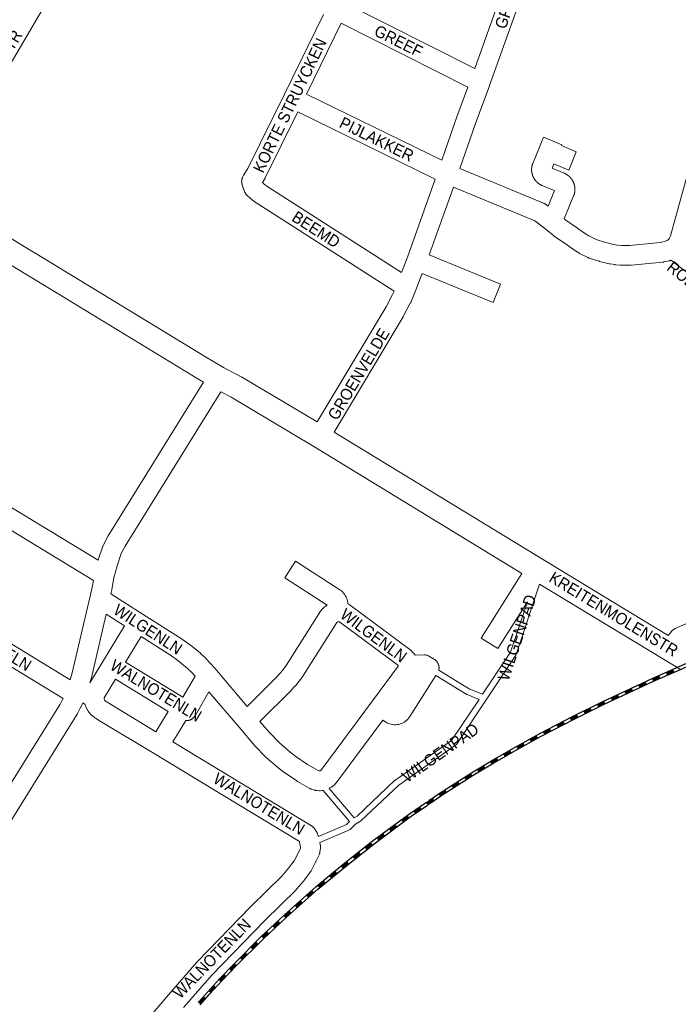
# Model space of a CAD drawing. Header units: metres. Extents: x 123819 to 142731, y 393440 to 405763.
# Tile 330 of 346: x 138387 to 138821, y 401839 to 402487. Entities that reach past the tile are written whole.
import ezdxf
from ezdxf.enums import TextEntityAlignment as Align

# ---------------------------------------------------------------- set-up
doc = ezdxf.new("R2010")
doc.units = ezdxf.units.M
doc.header["$MEASUREMENT"] = 0
for name, color, linetype, lineweight in [('gs-anno-wegen algemeen tekst', 7, 'Continuous', 0), ('gs-knt-aanvullende hoofdweg', 7, 'Continuous', 0), ('gs-knt-paden', 7, 'Continuous', 0), ('gs-knt-spoorlijn', 7, 'Continuous', 30), ('gs-knt-wegen algemeen', 7, 'Continuous', 0)]:
    doc.layers.add(name, color=color, linetype=linetype, lineweight=lineweight)
doc.styles.add('Style-Arial', font='arial.ttf')

msp = doc.modelspace()

# ---------------------------------------------------------------- linework, layer by layer
at = {"layer": 'gs-knt-aanvullende hoofdweg', "color": 7, "linetype": 'Continuous', "flags": 128}
for points in [[(138330.95, 402374.32), (138331, 402374.28), (138336.07, 402370.87), (138351.56, 402361.55), (138351.74, 402361.43), (138351.75, 402361.43), (138363.77, 402353.69), (138393.52, 402335.6), (138397.17, 402333.37), (138508.96, 402265.36), (138520.97, 402258.32), (138533.04, 402251.99), (138533.21, 402251.89), (138533.39, 402251.79), (138582.66, 402222.51)], [(138507.74, 402248.66), (138501.31, 402252.43), (138501.2, 402252.49), (138405.03, 402310.99), (138389.37, 402320.54), (138355.89, 402340.91), (138355.72, 402341.01), (138349.95, 402344.73)], [(138717.6, 402122.67), (138580.53, 402206.31), (138525.88, 402238.78), (138519.13, 402242.32)], [(138593.82, 402215.79), (138731.07, 402132.05), (138814.07, 402081.74)], [(138822.11, 402059.41), (138811.01, 402066.04), (138810.97, 402066.06), (138729.3, 402115.56)]]:
    msp.add_lwpolyline(points, dxfattribs=at)
at = {"layer": 'gs-knt-paden', "color": 7, "linetype": 'Continuous', "flags": 128}
for points in [[(138729.3, 402115.56), (138713.83, 402069.28), (138713.8, 402069.2), (138713.77, 402069.12), (138713.73, 402069.04), (138713.69, 402068.96), (138713.64, 402068.89), (138713.6, 402068.81)], [(138662.78, 402058.92), (138678.41, 402049.29), (138683.25, 402046.44), (138691.68, 402043.04), (138710.1, 402070.81), (138721.18, 402103.96)], [(138713.6, 402068.81), (138694.12, 402039.46), (138694.12, 402039.45), (138674.39, 402009.94), (138674.33, 402009.86), (138674.28, 402009.79), (138674.22, 402009.72), (138674.15, 402009.65), (138674.09, 402009.59), (138674.02, 402009.53), (138673.95, 402009.47), (138673.87, 402009.41), (138636.37, 401983.11), (138611.47, 401959.68), (138611.41, 401959.62), (138611.33, 401959.56), (138611.26, 401959.5), (138611.18, 401959.45), (138611.11, 401959.4), (138607.81, 401957.49), (138604.58, 401954.21), (138604.51, 401954.14), (138604.44, 401954.08), (138604.36, 401954.02), (138604.28, 401953.96), (138604.2, 401953.91), (138604.12, 401953.86), (138604.03, 401953.82), (138603.94, 401953.78), (138584.41, 401945.31)], [(138590.63, 401981.03), (138607.02, 401961.68), (138608.89, 401962.77), (138633.72, 401986.13), (138633.79, 401986.2), (138633.86, 401986.26), (138633.94, 401986.31), (138671.25, 402012.49), (138689.4, 402039.63), (138681.61, 402042.77), (138681.54, 402042.8), (138681.47, 402042.83), (138681.4, 402042.87), (138681.34, 402042.9), (138676.35, 402045.84), (138676.31, 402045.86), (138660.92, 402055.35)], [(138583.55, 401949.32), (138601.99, 401957.31), (138603.85, 401959.2), (138586.5, 401979.69)]]:
    msp.add_lwpolyline(points, dxfattribs=at)
at = {"layer": 'gs-knt-spoorlijn', "color": 7, "linetype": 'Continuous'}
for p, q in [((138812.83, 402057.27), (138817.4, 402059.28)), ((138812.91, 402057.09), (138817.48, 402059.1)), ((138812.99, 402056.91), (138817.57, 402058.92)), ((138813.07, 402056.72), (138817.65, 402058.73)), ((138813.15, 402056.54), (138817.73, 402058.55)), ((138813.23, 402056.36), (138817.81, 402058.37)), ((138803.67, 402053.25), (138808.25, 402055.26)), ((138803.75, 402053.07), (138808.33, 402055.08)), ((138803.83, 402052.88), (138808.41, 402054.89)), ((138803.91, 402052.7), (138808.49, 402054.71)), ((138803.99, 402052.52), (138808.57, 402054.53)), ((138804.07, 402052.33), (138808.65, 402054.34)), ((138804.15, 402052.15), (138808.73, 402054.16)), ((138804.23, 402051.97), (138808.81, 402053.98)), ((138804.32, 402051.78), (138808.89, 402053.8)), ((138813.31, 402056.17), (138817.89, 402058.18)), ((138813.39, 402055.99), (138817.97, 402058)), ((138813.47, 402055.81), (138818.05, 402057.82)), ((138785.53, 402044.79), (138790.06, 402046.91)), ((138785.61, 402044.61), (138790.14, 402046.72)), ((138785.7, 402044.43), (138790.23, 402046.54)), ((138785.78, 402044.25), (138790.31, 402046.36)), ((138785.87, 402044.07), (138790.4, 402046.18)), ((138785.95, 402043.89), (138790.48, 402046)), ((138786.03, 402043.71), (138790.57, 402045.82)), ((138786.12, 402043.53), (138790.65, 402045.64)), ((138786.2, 402043.34), (138790.74, 402045.46)), ((138794.59, 402049.02), (138799.12, 402051.13)), ((138794.68, 402048.84), (138799.21, 402050.95)), ((138794.76, 402048.66), (138799.29, 402050.77)), ((138794.84, 402048.47), (138799.38, 402050.59)), ((138794.93, 402048.29), (138799.46, 402050.41)), ((138795.01, 402048.11), (138799.55, 402050.22)), ((138795.1, 402047.93), (138799.63, 402050.04)), ((138795.18, 402047.75), (138799.71, 402049.86)), ((138795.27, 402047.57), (138799.8, 402049.68)), ((138776.47, 402040.56), (138781, 402042.68)), ((138776.55, 402040.38), (138781.08, 402042.5)), ((138776.64, 402040.2), (138781.17, 402042.31)), ((138776.72, 402040.02), (138781.25, 402042.13)), ((138776.81, 402039.84), (138781.34, 402041.95)), ((138776.89, 402039.65), (138781.42, 402041.77)), ((138776.98, 402039.47), (138781.51, 402041.59)), ((138777.06, 402039.29), (138781.59, 402041.41)), ((138777.14, 402039.11), (138781.67, 402041.23)), ((138758.44, 402031.86), (138762.93, 402034.06)), ((138758.53, 402031.68), (138763.02, 402033.88)), ((138758.62, 402031.5), (138763.11, 402033.7)), ((138758.71, 402031.32), (138763.2, 402033.52)), ((138758.79, 402031.14), (138763.29, 402033.34)), ((138758.88, 402030.96), (138763.37, 402033.16)), ((138758.97, 402030.78), (138763.46, 402032.98)), ((138759.06, 402030.6), (138763.55, 402032.8)), ((138759.15, 402030.42), (138763.64, 402032.62)), ((138767.43, 402036.26), (138771.92, 402038.45)), ((138767.51, 402036.08), (138772, 402038.27)), ((138767.6, 402035.9), (138772.09, 402038.1)), ((138767.69, 402035.72), (138772.18, 402037.92)), ((138767.78, 402035.54), (138772.27, 402037.74)), ((138767.86, 402035.36), (138772.36, 402037.56)), ((138767.95, 402035.18), (138772.44, 402037.38)), ((138768.04, 402035), (138772.53, 402037.2)), ((138768.13, 402034.82), (138772.62, 402037.02)), ((138749.46, 402027.47), (138753.95, 402029.66)), ((138749.55, 402027.29), (138754.04, 402029.49)), ((138749.64, 402027.11), (138754.13, 402029.31)), ((138749.72, 402026.93), (138754.21, 402029.13)), ((138749.81, 402026.75), (138754.3, 402028.95)), ((138749.9, 402026.57), (138754.39, 402028.77)), ((138749.99, 402026.39), (138754.48, 402028.59)), ((138750.08, 402026.21), (138754.57, 402028.41)), ((138750.16, 402026.03), (138754.65, 402028.23)), ((138731.73, 402018.17), (138736.16, 402020.48)), ((138731.82, 402018), (138736.25, 402020.31)), ((138731.91, 402017.82), (138736.35, 402020.13)), ((138732, 402017.64), (138736.44, 402019.95)), ((138732.1, 402017.46), (138736.53, 402019.77)), ((138732.19, 402017.29), (138736.62, 402019.6)), ((138732.28, 402017.11), (138736.72, 402019.42)), ((138740.6, 402022.79), (138745.03, 402025.11)), ((138740.69, 402022.62), (138745.12, 402024.93)), ((138740.78, 402022.44), (138745.21, 402024.75)), ((138740.87, 402022.26), (138745.31, 402024.57)), ((138740.97, 402022.09), (138745.4, 402024.4)), ((138741.06, 402021.91), (138745.49, 402024.22)), ((138741.15, 402021.73), (138745.58, 402024.04)), ((138741.24, 402021.55), (138745.68, 402023.86)), ((138741.33, 402021.38), (138745.77, 402023.69)), ((138722.94, 402013.36), (138727.31, 402015.79)), ((138723.04, 402013.18), (138727.4, 402015.62)), ((138723.13, 402013.01), (138727.5, 402015.44)), ((138723.23, 402012.83), (138727.6, 402015.27)), ((138723.33, 402012.66), (138727.7, 402015.09)), ((138723.43, 402012.48), (138727.79, 402014.92)), ((138723.52, 402012.31), (138727.89, 402014.74)), ((138723.62, 402012.13), (138727.99, 402014.57)), ((138723.72, 402011.96), (138728.09, 402014.39)), ((138732.37, 402016.93), (138736.81, 402019.24)), ((138732.47, 402016.75), (138736.9, 402019.07)), ((138714.2, 402008.49), (138718.57, 402010.92)), ((138714.3, 402008.31), (138718.67, 402010.75)), ((138714.4, 402008.14), (138718.77, 402010.57)), ((138714.5, 402007.96), (138718.86, 402010.4)), ((138714.59, 402007.79), (138718.96, 402010.22)), ((138714.69, 402007.62), (138719.06, 402010.05)), ((138714.79, 402007.44), (138719.16, 402009.87)), ((138714.89, 402007.27), (138719.25, 402009.7)), ((138714.98, 402007.09), (138719.35, 402009.53)), ((138696.85, 401998.53), (138701.18, 402001.02)), ((138696.95, 401998.36), (138701.28, 402000.85)), ((138697.05, 401998.19), (138701.38, 402000.68)), ((138697.14, 401998.01), (138701.48, 402000.5)), ((138697.24, 401997.84), (138701.58, 402000.33)), ((138697.34, 401997.67), (138701.68, 402000.15)), ((138697.44, 401997.49), (138701.78, 401999.98)), ((138705.52, 402003.51), (138709.86, 402006)), ((138705.62, 402003.34), (138709.96, 402005.82)), ((138705.72, 402003.16), (138710.06, 402005.65)), ((138705.82, 402002.99), (138710.16, 402005.48)), ((138705.92, 402002.82), (138710.26, 402005.3)), ((138706.02, 402002.64), (138710.36, 402005.13)), ((138706.12, 402002.47), (138710.45, 402004.96)), ((138706.22, 402002.3), (138710.55, 402004.78)), ((138706.32, 402002.12), (138710.65, 402004.61)), ((138688.27, 401993.36), (138692.56, 401995.93)), ((138688.37, 401993.19), (138692.66, 401995.76)), ((138688.48, 401993.02), (138692.77, 401995.59)), ((138688.58, 401992.85), (138692.87, 401995.42)), ((138688.68, 401992.68), (138692.97, 401995.24)), ((138688.78, 401992.5), (138693.07, 401995.07)), ((138688.89, 401992.33), (138693.18, 401994.9)), ((138688.99, 401992.16), (138693.28, 401994.73)), ((138689.09, 401991.99), (138693.38, 401994.56)), ((138697.54, 401997.32), (138701.88, 401999.81)), ((138697.64, 401997.15), (138701.98, 401999.63)), ((138679.76, 401988.06), (138683.97, 401990.76)), ((138679.87, 401987.9), (138684.08, 401990.59)), ((138679.98, 401987.73), (138684.19, 401990.42)), ((138680.09, 401987.56), (138684.3, 401990.26)), ((138680.19, 401987.39), (138684.4, 401990.09)), ((138680.3, 401987.22), (138684.51, 401989.92)), ((138680.41, 401987.05), (138684.62, 401989.75)), ((138680.52, 401986.89), (138684.73, 401989.58)), ((138680.62, 401986.72), (138684.83, 401989.41)), ((138671.34, 401982.67), (138675.55, 401985.37)), ((138671.45, 401982.5), (138675.66, 401985.2)), ((138671.56, 401982.33), (138675.77, 401985.03)), ((138671.66, 401982.17), (138675.87, 401984.86)), ((138671.77, 401982), (138675.98, 401984.69)), ((138671.88, 401981.83), (138676.09, 401984.53)), ((138671.99, 401981.66), (138676.2, 401984.36)), ((138672.1, 401981.49), (138676.31, 401984.19)), ((138672.2, 401981.32), (138676.41, 401984.02)), ((138654.65, 401971.62), (138658.78, 401974.43)), ((138654.76, 401971.46), (138658.9, 401974.26)), ((138654.87, 401971.29), (138659.01, 401974.1)), ((138654.98, 401971.13), (138659.12, 401973.93)), ((138662.92, 401977.28), (138667.13, 401979.97)), ((138663.03, 401977.11), (138667.24, 401979.81)), ((138663.14, 401976.94), (138667.35, 401979.64)), ((138663.24, 401976.77), (138667.45, 401979.47)), ((138663.35, 401976.6), (138667.56, 401979.3)), ((138663.46, 401976.44), (138667.67, 401979.13)), ((138663.57, 401976.27), (138667.78, 401978.96)), ((138663.68, 401976.1), (138667.89, 401978.8)), ((138663.78, 401975.93), (138667.99, 401978.63)), ((138646.37, 401966), (138650.51, 401968.81)), ((138646.49, 401965.84), (138650.62, 401968.65)), ((138646.6, 401965.67), (138650.73, 401968.48)), ((138646.71, 401965.51), (138650.85, 401968.32)), ((138646.82, 401965.34), (138650.96, 401968.15)), ((138646.94, 401965.18), (138651.07, 401967.99)), ((138647.05, 401965.01), (138651.18, 401967.82)), ((138647.16, 401964.85), (138651.3, 401967.66)), ((138647.27, 401964.68), (138651.41, 401967.49)), ((138655.1, 401970.96), (138659.23, 401973.77)), ((138655.21, 401970.79), (138659.35, 401973.6)), ((138655.32, 401970.63), (138659.46, 401973.44)), ((138655.43, 401970.46), (138659.57, 401973.27)), ((138655.55, 401970.3), (138659.68, 401973.11)), ((138638.21, 401960.18), (138642.23, 401963.15)), ((138638.33, 401960.02), (138642.35, 401962.99)), ((138638.45, 401959.86), (138642.47, 401962.83)), ((138638.57, 401959.69), (138642.59, 401962.67)), ((138638.69, 401959.53), (138642.71, 401962.51)), ((138638.81, 401959.37), (138642.83, 401962.35)), ((138638.92, 401959.21), (138642.94, 401962.19)), ((138639.04, 401959.05), (138643.06, 401962.02)), ((138639.16, 401958.89), (138643.18, 401961.86)), ((138630.17, 401954.23), (138634.19, 401957.2)), ((138630.29, 401954.07), (138634.31, 401957.04)), ((138630.41, 401953.91), (138634.43, 401956.88)), ((138630.53, 401953.75), (138634.55, 401956.72)), ((138630.65, 401953.59), (138634.67, 401956.56)), ((138630.77, 401953.43), (138634.79, 401956.4)), ((138630.88, 401953.27), (138634.9, 401956.24)), ((138631, 401953.1), (138635.02, 401956.08)), ((138631.12, 401952.94), (138635.14, 401955.92)), ((138622.13, 401948.28), (138626.15, 401951.26)), ((138622.25, 401948.12), (138626.27, 401951.1)), ((138622.37, 401947.96), (138626.39, 401950.94)), ((138622.49, 401947.8), (138626.51, 401950.77)), ((138622.61, 401947.64), (138626.63, 401950.61)), ((138622.73, 401947.48), (138626.75, 401950.45)), ((138622.84, 401947.32), (138626.86, 401950.29)), ((138622.96, 401947.16), (138626.98, 401950.13)), ((138623.08, 401947), (138627.1, 401949.97)), ((138614.19, 401942.16), (138618.11, 401945.27)), ((138614.32, 401942.01), (138618.24, 401945.11)), ((138614.44, 401941.85), (138618.36, 401944.95)), ((138614.56, 401941.69), (138618.49, 401944.8)), ((138614.69, 401941.54), (138618.61, 401944.64)), ((138614.81, 401941.38), (138618.73, 401944.48)), ((138614.94, 401941.22), (138618.86, 401944.32)), ((138615.06, 401941.07), (138618.98, 401944.17)), ((138615.18, 401940.91), (138619.11, 401944.01)), ((138606.35, 401935.96), (138610.27, 401939.06)), ((138606.47, 401935.8), (138610.4, 401938.9)), ((138606.6, 401935.64), (138610.52, 401938.75)), ((138606.72, 401935.49), (138610.64, 401938.59)), ((138606.85, 401935.33), (138610.77, 401938.43)), ((138606.97, 401935.17), (138610.89, 401938.28)), ((138607.09, 401935.02), (138611.02, 401938.12)), ((138607.22, 401934.86), (138611.14, 401937.96)), ((138607.34, 401934.7), (138611.26, 401937.81)), ((138598.51, 401929.75), (138602.43, 401932.86)), ((138598.63, 401929.6), (138602.55, 401932.7)), ((138598.76, 401929.44), (138602.68, 401932.54)), ((138598.88, 401929.28), (138602.8, 401932.39)), ((138599, 401929.13), (138602.93, 401932.23)), ((138599.13, 401928.97), (138603.05, 401932.07)), ((138599.25, 401928.81), (138603.17, 401931.91)), ((138599.38, 401928.66), (138603.3, 401931.76)), ((138599.5, 401928.5), (138603.42, 401931.6)), ((138590.82, 401923.33), (138594.67, 401926.52)), ((138590.95, 401923.18), (138594.8, 401926.37)), ((138591.08, 401923.02), (138594.92, 401926.21)), ((138591.2, 401922.87), (138595.05, 401926.06)), ((138591.33, 401922.71), (138595.18, 401925.9)), ((138591.46, 401922.56), (138595.31, 401925.75)), ((138591.59, 401922.41), (138595.44, 401925.6)), ((138591.71, 401922.25), (138595.56, 401925.44)), ((138591.84, 401922.1), (138595.69, 401925.29)), ((138583.12, 401916.95), (138586.97, 401920.14)), ((138583.25, 401916.79), (138587.1, 401919.98)), ((138583.38, 401916.64), (138587.23, 401919.83)), ((138583.5, 401916.48), (138587.35, 401919.68)), ((138583.63, 401916.33), (138587.48, 401919.52)), ((138583.76, 401916.18), (138587.61, 401919.37)), ((138583.89, 401916.02), (138587.74, 401919.21)), ((138584.02, 401915.87), (138587.86, 401919.06)), ((138584.14, 401915.72), (138587.99, 401918.91)), ((138575.59, 401910.32), (138579.33, 401913.65)), ((138575.73, 401910.17), (138579.46, 401913.5)), ((138575.86, 401910.02), (138579.6, 401913.35)), ((138575.99, 401909.87), (138579.73, 401913.2)), ((138576.13, 401909.73), (138579.86, 401913.05)), ((138576.26, 401909.58), (138579.99, 401912.9)), ((138576.39, 401909.43), (138580.13, 401912.75)), ((138576.53, 401909.28), (138580.26, 401912.6)), ((138576.66, 401909.13), (138580.39, 401912.45)), ((138568.12, 401903.68), (138571.86, 401907)), ((138568.26, 401903.53), (138571.99, 401906.85)), ((138568.39, 401903.38), (138572.12, 401906.7)), ((138568.52, 401903.23), (138572.26, 401906.55)), ((138568.66, 401903.08), (138572.39, 401906.4)), ((138568.79, 401902.93), (138572.52, 401906.25)), ((138568.92, 401902.78), (138572.66, 401906.1)), ((138569.05, 401902.63), (138572.79, 401905.95)), ((138569.19, 401902.48), (138572.92, 401905.8)), ((138560.65, 401897.03), (138564.39, 401900.35)), ((138560.79, 401896.88), (138564.52, 401900.2)), ((138560.92, 401896.73), (138564.65, 401900.05)), ((138561.05, 401896.58), (138564.79, 401899.9)), ((138561.18, 401896.43), (138564.92, 401899.75)), ((138561.32, 401896.28), (138565.05, 401899.6)), ((138561.45, 401896.13), (138565.19, 401899.46)), ((138561.58, 401895.98), (138565.32, 401899.31)), ((138561.72, 401895.83), (138565.45, 401899.16)), ((138553.35, 401890.17), (138557, 401893.59)), ((138553.48, 401890.02), (138557.13, 401893.44)), ((138553.62, 401889.88), (138557.27, 401893.3)), ((138553.76, 401889.73), (138557.41, 401893.15)), ((138553.89, 401889.59), (138557.54, 401893)), ((138554.03, 401889.44), (138557.68, 401892.86)), ((138554.17, 401889.29), (138557.82, 401892.71)), ((138554.3, 401889.15), (138557.95, 401892.57)), ((138554.44, 401889), (138558.09, 401892.42)), ((138546.05, 401883.33), (138549.7, 401886.75)), ((138546.19, 401883.19), (138549.83, 401886.61)), ((138546.32, 401883.04), (138549.97, 401886.46)), ((138546.46, 401882.9), (138550.11, 401886.31)), ((138546.6, 401882.75), (138550.25, 401886.17)), ((138546.73, 401882.6), (138550.38, 401886.02)), ((138546.87, 401882.46), (138550.52, 401885.88)), ((138547.01, 401882.31), (138550.66, 401885.73)), ((138547.14, 401882.17), (138550.79, 401885.58)), ((138538.94, 401876.26), (138542.49, 401879.79)), ((138539.09, 401876.12), (138542.63, 401879.65)), ((138539.23, 401875.98), (138542.77, 401879.51)), ((138539.37, 401875.84), (138542.91, 401879.37)), ((138539.51, 401875.69), (138543.05, 401879.22)), ((138539.65, 401875.55), (138543.19, 401879.08)), ((138539.79, 401875.41), (138543.33, 401878.94)), ((138539.93, 401875.27), (138543.48, 401878.8)), ((138540.07, 401875.13), (138543.62, 401878.66)), ((138531.86, 401869.2), (138535.4, 401872.73)), ((138532, 401869.06), (138535.54, 401872.59)), ((138532.14, 401868.92), (138535.68, 401872.45)), ((138532.28, 401868.78), (138535.83, 401872.31)), ((138532.42, 401868.64), (138535.97, 401872.17)), ((138532.57, 401868.5), (138536.11, 401872.02)), ((138532.71, 401868.35), (138536.25, 401871.88)), ((138532.85, 401868.21), (138536.39, 401871.74)), ((138532.99, 401868.07), (138536.53, 401871.6)), ((138524.84, 401862.05), (138528.3, 401865.67)), ((138524.99, 401861.92), (138528.44, 401865.53)), ((138525.13, 401861.78), (138528.58, 401865.39)), ((138525.28, 401861.64), (138528.73, 401865.26)), ((138525.42, 401861.5), (138528.87, 401865.12)), ((138525.57, 401861.36), (138529.02, 401864.98)), ((138525.71, 401861.22), (138529.16, 401864.84)), ((138525.86, 401861.09), (138529.31, 401864.7)), ((138526, 401860.95), (138529.45, 401864.56)), ((138517.94, 401854.82), (138521.39, 401858.44)), ((138518.08, 401854.68), (138521.53, 401858.3)), ((138518.23, 401854.54), (138521.68, 401858.16)), ((138518.37, 401854.41), (138521.82, 401858.02)), ((138518.52, 401854.27), (138521.97, 401857.88)), ((138518.66, 401854.13), (138522.11, 401857.75)), ((138518.81, 401853.99), (138522.26, 401857.61)), ((138518.95, 401853.85), (138522.4, 401857.47)), ((138519.09, 401853.72), (138522.55, 401857.33)), ((138511.15, 401847.46), (138514.54, 401851.13)), ((138511.3, 401847.32), (138514.69, 401850.99)), ((138511.45, 401847.19), (138514.84, 401850.86)), ((138511.59, 401847.05), (138514.99, 401850.72)), ((138511.74, 401846.91), (138515.13, 401850.59)), ((138511.89, 401846.78), (138515.28, 401850.45)), ((138512.03, 401846.64), (138515.43, 401850.31)), ((138512.18, 401846.51), (138515.57, 401850.18)), ((138512.33, 401846.37), (138515.72, 401850.04)), ((138504.48, 401839.99), (138507.8, 401843.72)), ((138504.63, 401839.85), (138507.95, 401843.59)), ((138504.78, 401839.72), (138508.1, 401843.46)), ((138504.93, 401839.59), (138508.25, 401843.32)), ((138505.08, 401839.45), (138508.4, 401843.19)), ((138505.23, 401839.32), (138508.55, 401843.06)), ((138505.38, 401839.19), (138508.7, 401842.93)), ((138505.53, 401839.06), (138508.85, 401842.79)), ((138505.68, 401838.92), (138509, 401842.66))]:
    msp.add_line(p, q, dxfattribs=at)
at = {"layer": 'gs-knt-spoorlijn', "color": 7, "linetype": 'Continuous', "flags": 128}
for points in [[(138656.76, 401973.31), (138663.82, 401978.11), (138684.48, 401991.34), (138698.16, 401999.53), (138713.98, 402008.6), (138729.38, 402017.19), (138751.06, 402028.48), (138770.9, 402038.19), (138786.59, 402045.52), (138803.56, 402053.43), (138817.82, 402059.7), (138833.34, 402066.55)], [(138657.52, 401971.41), (138664.92, 401976.44), (138685.54, 401989.64), (138699.18, 401997.81), (138714.96, 402006.86), (138730.33, 402015.43), (138751.96, 402026.7), (138771.77, 402036.39), (138787.44, 402043.71), (138804.39, 402051.61), (138818.63, 402057.87), (138834.08, 402064.69)], [(138504.62, 401840.46), (138510.26, 401846.8), (138518.31, 401855.51), (138527.81, 401865.46), (138545.82, 401883.41), (138560.81, 401897.45), (138581.77, 401916.1), (138599.73, 401930.99), (138618.88, 401946.14), (138642.8, 401963.83), (138654.69, 401971.91)], [(138505.5, 401838.44), (138511.74, 401845.46), (138519.76, 401854.14), (138529.24, 401864.06), (138547.21, 401881.97), (138562.16, 401895.97), (138583.08, 401914.59), (138600.99, 401929.43), (138620.1, 401944.56), (138643.95, 401962.2), (138655.46, 401970.01)]]:
    msp.add_lwpolyline(points, dxfattribs=at)
at = {"layer": 'gs-knt-spoorlijn', "color": 7, "linetype": 'Continuous'}
for p in [(138656.76, 401973.31), (138657.52, 401971.41), (138504.62, 401840.46)]:
    msp.add_point(p, dxfattribs=at)
at = {"layer": 'gs-knt-wegen algemeen', "color": 7, "linetype": 'Continuous', "flags": 128}
for points in [[(138432.6, 402546.05), (138398.19, 402488.66), (138330.95, 402374.32)], [(138520.56, 402539.03), (138598.49, 402499.68), (138686.52, 402455.34)], [(138686.52, 402455.34), (138706.97, 402512.77)], [(138814.76, 402343.17), (138814.97, 402343.71), (138815.62, 402344.95), (138857.66, 402497.76), (138857.73, 402497.99), (138857.81, 402498.22), (138857.89, 402498.45), (138857.99, 402498.67), (138861.4, 402506.34)], [(138534.09, 402375.91), (138533.17, 402378.68), (138533.08, 402378.98), (138533, 402379.28), (138532.94, 402379.59), (138532.89, 402379.91), (138532.86, 402380.22), (138532.84, 402380.54), (138532.84, 402380.85), (138532.86, 402381.17), (138532.89, 402381.48), (138532.93, 402381.79), (138532.99, 402382.1), (138533.06, 402382.41), (138533.15, 402382.71), (138533.26, 402383.01), (138533.38, 402383.31), (138533.51, 402383.59), (138534.17, 402384.94), (138534.28, 402385.16), (138534.41, 402385.38), (138534.54, 402385.6), (138536.94, 402389.32), (138561.09, 402438.38), (138586.88, 402490.95)], [(138598.51, 402485.09), (138575.65, 402438.49)], [(138682.05, 402443.02), (138598.51, 402485.09)], [(138664.84, 402394.79), (138674.74, 402423.38), (138674.79, 402423.53), (138682.05, 402443.02)], [(138575.65, 402438.49), (138664.84, 402394.79)], [(138569.91, 402426.8), (138548.45, 402383.23), (138548.34, 402383.01), (138548.22, 402382.8), (138548.08, 402382.58), (138546.5, 402380.13)], [(138660.5, 402382.42), (138569.91, 402426.8)], [(138546.5, 402380.13), (138547.79, 402379), (138550.09, 402377.35), (138638.22, 402320.98)], [(138638.22, 402320.98), (138642.15, 402331.06), (138660.5, 402382.42)], [(138534.1, 402375.9), (138534.09, 402375.91), (138534.09, 402375.91)], [(138534.1, 402375.9), (138534.09, 402375.91), (138534.09, 402375.91)], [(138633.31, 402308.67), (138542.93, 402366.47), (138542.78, 402366.57), (138542.64, 402366.67), (138539.95, 402368.61), (138539.7, 402368.79), (138539.47, 402368.99), (138536.66, 402371.44), (138536.43, 402371.64), (138536.22, 402371.85), (138536.02, 402372.08), (138535.83, 402372.31), (138535.64, 402372.55), (138535.47, 402372.8), (138535.32, 402373.06), (138535.17, 402373.32), (138535.04, 402373.59), (138534.91, 402373.87), (138534.25, 402375.48), (138534.17, 402375.69), (138534.12, 402375.84), (138534.1, 402375.9)], [(138582.66, 402222.51), (138628.03, 402298.27), (138632.4, 402306.44), (138633.31, 402308.67)], [(138438.19, 402131.3), (138438.21, 402131.38), (138438.29, 402131.63), (138441.35, 402140.52), (138441.46, 402140.81), (138441.58, 402141.1), (138441.72, 402141.38), (138444.53, 402146.86), (138444.66, 402147.09), (138444.79, 402147.32), (138507.74, 402248.66)], [(138519.13, 402242.32), (138455.99, 402140.67), (138453.51, 402135.85), (138450.69, 402127.65), (138448.69, 402119.8)], [(138370.35, 402172.54), (138438.19, 402131.3)], [(138435.14, 402117.92), (138363.56, 402161.44), (138363.49, 402161.48), (138358.49, 402164.6), (138357.66, 402164.98), (138357.16, 402164.38), (138351.82, 402155.83), (138351.77, 402155.76), (138323.25, 402111.38)], [(138419.87, 402052.53), (138420.99, 402056.17), (138432.93, 402107.57), (138434.54, 402114.52), (138435.14, 402117.92)], [(138448.69, 402119.8), (138447.34, 402112.09), (138447.3, 402111.91), (138447.27, 402111.74), (138446.66, 402109.13)], [(138415.08, 402040.2), (138310.78, 402103.73), (138299.75, 402110.43)], [(138323.25, 402111.38), (138419.87, 402052.53)], [(138721.18, 402103.96), (138701.67, 402073.08), (138701.67, 402073.08)], [(138605.35, 402100.99), (138643.65, 402072.57), (138643.87, 402072.4), (138644.08, 402072.22), (138644.28, 402072.04), (138645.79, 402070.59), (138645.99, 402070.38), (138646.19, 402070.16), (138646.37, 402069.94), (138646.55, 402069.71), (138646.71, 402069.47), (138647.2, 402068.73), (138652.91, 402068.98), (138653.21, 402068.99), (138653.51, 402068.98), (138653.81, 402068.96), (138654.11, 402068.92), (138654.4, 402068.88), (138654.7, 402068.81), (138654.99, 402068.74), (138655.27, 402068.65), (138655.55, 402068.55), (138655.83, 402068.43), (138656.1, 402068.31), (138656.37, 402068.17), (138656.62, 402068.01), (138659.88, 402066), (138660.08, 402065.87), (138660.15, 402065.82), (138660.34, 402065.69), (138660.41, 402065.63), (138660.59, 402065.49), (138660.66, 402065.43), (138660.82, 402065.29), (138660.9, 402065.22), (138661.05, 402065.07), (138661.12, 402065), (138661.27, 402064.84), (138661.34, 402064.76), (138661.48, 402064.6), (138661.55, 402064.52), (138661.67, 402064.36), (138661.74, 402064.26), (138661.85, 402064.1), (138661.92, 402064), (138662.02, 402063.83), (138662.09, 402063.73), (138662.18, 402063.56), (138662.24, 402063.45), (138662.32, 402063.28), (138662.38, 402063.16), (138662.45, 402062.99), (138662.5, 402062.86), (138662.57, 402062.7), (138662.61, 402062.56), (138662.67, 402062.4), (138662.71, 402062.26), (138662.75, 402062.1), (138662.79, 402061.95), (138662.83, 402061.8), (138662.86, 402061.64), (138662.88, 402061.49), (138662.91, 402061.32), (138662.92, 402061.17), (138662.94, 402061), (138662.95, 402060.86), (138662.96, 402060.69), (138662.96, 402060.55), (138662.96, 402060.37), (138662.96, 402060.23), (138662.95, 402060.05), (138662.94, 402059.92), (138662.92, 402059.73), (138662.91, 402059.6), (138662.88, 402059.41), (138662.86, 402059.29), (138662.82, 402059.1), (138662.79, 402058.99), (138662.78, 402058.92)], [(138443.54, 402095.7), (138433.62, 402053), (138433.57, 402052.77), (138433.5, 402052.55), (138432.86, 402050.47)], [(138455.59, 402088.07), (138443.54, 402095.7)], [(138565.39, 402045.48), (138544.92, 402025.13), (138551.21, 402017.77), (138557.77, 402011.06), (138564.88, 402004.86), (138568.47, 402002.09), (138576.27, 401996.8), (138583.35, 401992.73), (138583.9, 401992.55), (138584.37, 401992.52), (138584.48, 401992.54), (138584.6, 401992.57), (138584.71, 401992.62), (138584.81, 401992.67), (138584.91, 401992.73), (138585.01, 401992.79), (138585.1, 401992.87), (138619.16, 402038.68), (138636, 402061.43), (138636.11, 402061.72), (138636.05, 402061.89), (138635.55, 402062.37), (138597.59, 402090.54), (138597.48, 402090.61), (138597.38, 402090.67), (138597.26, 402090.72), (138597.14, 402090.77), (138597.02, 402090.8), (138596.9, 402090.82), (138596.78, 402090.83), (138596.77, 402090.83), (138596.77, 402090.83), (138596.65, 402090.83), (138596.52, 402090.82), (138596.4, 402090.8), (138596.27, 402090.77), (138596.15, 402090.73), (138596.04, 402090.68), (138595.93, 402090.61), (138595.82, 402090.54), (138595.72, 402090.47), (138595.63, 402090.38), (138573.12, 402054.91), (138573, 402054.73), (138572.88, 402054.55), (138570.76, 402051.65), (138570.64, 402051.5), (138570.53, 402051.36), (138568.25, 402048.59), (138568.13, 402048.45), (138568.01, 402048.31), (138565.58, 402045.68), (138565.39, 402045.48)], [(138814.07, 402081.74), (138816.35, 402084.5), (138816.55, 402084.73), (138816.76, 402084.94), (138816.97, 402085.15), (138817.2, 402085.35), (138817.43, 402085.54), (138817.68, 402085.71), (138817.93, 402085.88), (138818.18, 402086.03), (138818.45, 402086.17), (138818.72, 402086.3), (138829.14, 402090.94)], [(138432.86, 402050.47), (138441.87, 402065.27), (138455.59, 402088.07)], [(138466.58, 402081.08), (138456.36, 402064.1)], [(138502.27, 402054.97), (138500.03, 402057.4), (138497.19, 402060.09), (138490.87, 402065.29), (138486.54, 402068.32), (138466.58, 402081.08)], [(138456.36, 402064.1), (138494.18, 402041.1), (138502.27, 402054.97)], [(138446.41, 402036.41), (138476.32, 402018.38), (138484.49, 402031.75), (138449.61, 402052.96), (138442.17, 402040.72), (138442.17, 402039.92), (138442.51, 402039.21), (138442.97, 402038.67), (138443.62, 402038.17), (138446.41, 402036.41), (138446.41, 402036.41), (138446.41, 402036.41)], [(138660.92, 402055.35), (138643.68, 402028.27), (138643.1, 402027.44), (138642.45, 402026.67), (138641.73, 402025.95), (138640.95, 402025.3), (138640.13, 402024.73), (138639.25, 402024.22), (138638.33, 402023.8), (138637.38, 402023.46), (138636.4, 402023.2), (138635.41, 402023.03), (138634.4, 402022.95), (138633.39, 402022.96), (138632.38, 402023.05), (138631.39, 402023.23), (138630.41, 402023.5), (138629.47, 402023.86), (138628.56, 402024.29), (138627.69, 402024.81), (138627.64, 402024.84), (138625.93, 402025.97), (138595.32, 401984.79), (138595.15, 401984.58), (138594.98, 401984.37), (138594.06, 401983.42), (138593.06, 401982.56), (138591.99, 401981.8), (138590.86, 401981.14), (138590.63, 401981.03)], [(138380.04, 401983.09), (138413.22, 402036.56), (138415.01, 402040.03), (138415.08, 402040.2)], [(138511.24, 402044.52), (138502.12, 402028.87), (138501.95, 402028.6), (138501.78, 402028.35), (138501.59, 402028.1), (138501.39, 402027.86), (138501.18, 402027.63), (138500.96, 402027.42), (138500.73, 402027.21), (138500.49, 402027.01), (138500.24, 402026.83), (138499.99, 402026.66), (138499.72, 402026.5), (138499.45, 402026.35), (138499.17, 402026.21), (138498.88, 402026.09), (138498.59, 402025.99), (138498.3, 402025.89), (138498, 402025.81), (138497.7, 402025.75), (138497.39, 402025.7), (138497.08, 402025.66), (138496.77, 402025.64), (138496.46, 402025.64), (138496.15, 402025.65), (138496.02, 402025.66), (138487.47, 402011.66), (138527.07, 401987.79), (138527.08, 401987.77), (138578.83, 401956.36), (138579.09, 401956.19), (138579.33, 401956.02), (138579.57, 401955.83), (138579.8, 401955.64), (138580.02, 401955.43), (138580.23, 401955.21), (138580.43, 401954.99), (138580.62, 401954.75), (138580.8, 401954.51), (138581.97, 401952.82), (138582.13, 401952.59), (138582.27, 401952.34), (138582.41, 401952.09), (138582.53, 401951.84), (138582.65, 401951.58), (138583.36, 401949.84), (138583.46, 401949.59), (138583.54, 401949.34), (138583.55, 401949.32)], [(138586.5, 401979.69), (138585.86, 401979.58), (138584.55, 401979.48), (138584.54, 401979.48), (138584.23, 401979.48), (138584.22, 401979.48), (138583.91, 401979.5), (138583.9, 401979.5), (138582.19, 401979.62), (138581.88, 401979.65), (138581.57, 401979.69), (138581.27, 401979.75), (138580.96, 401979.83), (138580.67, 401979.91), (138578.71, 401980.54), (138578.45, 401980.63), (138578.2, 401980.73), (138577.94, 401980.84), (138577.7, 401980.96), (138577.46, 401981.1), (138569.57, 401985.63), (138569.36, 401985.76), (138569.16, 401985.89), (138560.99, 401991.43), (138560.83, 401991.54), (138560.67, 401991.66), (138556.77, 401994.67), (138556.62, 401994.79), (138556.47, 401994.92), (138549.01, 402001.41), (138548.82, 402001.59), (138548.63, 402001.77), (138541.75, 402008.83), (138541.6, 402008.99), (138541.46, 402009.15), (138531.1, 402021.26), (138511.24, 402044.52)], [(138428.11, 402037.43), (138426.82, 402034.55), (138426.75, 402034.39), (138426.66, 402034.22), (138424.67, 402030.36), (138424.55, 402030.14), (138424.42, 402029.91), (138387.7, 401970.75), (138346.25, 401903.99)], [(138463.03, 401819.68), (138484.59, 401845.04), (138484.64, 401845.09), (138503.4, 401866.63), (138503.52, 401866.76), (138503.64, 401866.89), (138538.77, 401903.06), (138538.89, 401903.18), (138559.37, 401923.19), (138563.77, 401928.36), (138567.4, 401933.35), (138570.08, 401938.3), (138571.61, 401941.72), (138571.69, 401942.38), (138571.06, 401945.51), (138570.88, 401945.95), (138520.34, 401976.64), (138475.14, 402003.89), (138439.63, 402025.3), (138439.52, 402025.37), (138436.42, 402027.32), (138436.16, 402027.49), (138435.92, 402027.67), (138434.49, 402028.77), (138434.29, 402028.93), (138434.09, 402029.11), (138433.9, 402029.29), (138433.71, 402029.48), (138433.53, 402029.68), (138432.3, 402031.11), (138432.14, 402031.31), (138431.98, 402031.51), (138431.83, 402031.72), (138431.69, 402031.94), (138431.25, 402032.66), (138431.14, 402032.85), (138431.03, 402033.04), (138430.93, 402033.24), (138429.99, 402035.18), (138429.87, 402035.45), (138429.76, 402035.73), (138429.66, 402036.01), (138429.57, 402036.3), (138429.5, 402036.58), (138428.11, 402037.43)], [(138584.41, 401945.31), (138584.7, 401943.93), (138584.75, 401943.63), (138584.79, 401943.34), (138584.81, 401943.04), (138584.82, 401942.75), (138584.81, 401942.45), (138584.79, 401942.15), (138584.76, 401941.86), (138584.39, 401939.06), (138584.34, 401938.75), (138584.28, 401938.44), (138584.2, 401938.14), (138584.1, 401937.84), (138584, 401937.55), (138583.88, 401937.26), (138581.86, 401932.75), (138581.75, 401932.54), (138581.64, 401932.32), (138578.64, 401926.78), (138578.5, 401926.53), (138578.35, 401926.28), (138578.18, 401926.05), (138574.15, 401920.5), (138574, 401920.3), (138573.84, 401920.11), (138569.09, 401914.53), (138568.89, 401914.3), (138568.69, 401914.09), (138548.05, 401893.92), (138513.1, 401857.95), (138494.48, 401836.57)]]:
    msp.add_lwpolyline(points, dxfattribs=at)
for points in [[(138721.25, 402514.06), (138696.32, 402444.03), (138696.28, 402443.94), (138687.02, 402419.05), (138676.74, 402389.38), (138731.8, 402366.6), (138732.08, 402366.48), (138732.36, 402366.34), (138732.63, 402366.19), (138732.9, 402366.02), (138733.15, 402365.85), (138734.91, 402364.56), (138739.1, 402374.82), (138730.73, 402378.26), (138730.47, 402378.37), (138730.22, 402378.5), (138730.11, 402378.56), (138730, 402378.61), (138729.89, 402378.68), (138729.78, 402378.74), (138729.67, 402378.8), (138729.56, 402378.86), (138729.45, 402378.93), (138729.35, 402379), (138729.24, 402379.06), (138729.14, 402379.13), (138729.03, 402379.2), (138728.93, 402379.27), (138728.83, 402379.35), (138728.72, 402379.42), (138728.62, 402379.5), (138728.52, 402379.57), (138728.42, 402379.65), (138728.32, 402379.73), (138728.22, 402379.8), (138728.13, 402379.88), (138728.03, 402379.96), (138727.94, 402380.05), (138727.84, 402380.13), (138727.75, 402380.21), (138727.66, 402380.3), (138727.56, 402380.39), (138727.47, 402380.47), (138727.38, 402380.56), (138727.3, 402380.65), (138727.21, 402380.74), (138727.12, 402380.83), (138727.04, 402380.92), (138726.95, 402381.02), (138726.87, 402381.11), (138726.78, 402381.2), (138726.7, 402381.3), (138726.62, 402381.4), (138726.54, 402381.49), (138726.46, 402381.59), (138726.39, 402381.69), (138726.31, 402381.79), (138726.23, 402381.89), (138726.16, 402381.99), (138726.09, 402382.1), (138726.02, 402382.2), (138725.94, 402382.3), (138725.87, 402382.41), (138725.81, 402382.51), (138725.74, 402382.62), (138725.67, 402382.73), (138725.61, 402382.83), (138725.54, 402382.94), (138725.48, 402383.05), (138725.42, 402383.16), (138725.36, 402383.27), (138725.3, 402383.38), (138725.24, 402383.49), (138725.19, 402383.61), (138725.13, 402383.72), (138725.08, 402383.83), (138725.02, 402383.95), (138724.97, 402384.06), (138724.92, 402384.18), (138724.87, 402384.29), (138724.83, 402384.41), (138724.78, 402384.53), (138724.73, 402384.64), (138724.69, 402384.76), (138724.65, 402384.88), (138724.61, 402385), (138724.56, 402385.12), (138724.53, 402385.24), (138724.49, 402385.36), (138724.45, 402385.48), (138724.42, 402385.6), (138724.38, 402385.72), (138724.35, 402385.84), (138724.32, 402385.96), (138724.29, 402386.09), (138724.26, 402386.21), (138724.24, 402386.33), (138724.21, 402386.45), (138724.19, 402386.58), (138724.16, 402386.7), (138724.14, 402386.82), (138724.12, 402386.95), (138724.1, 402387.07), (138724.09, 402387.2), (138724.07, 402387.32), (138724.06, 402387.45), (138724.04, 402387.57), (138724.03, 402387.7), (138724.02, 402387.82), (138724.02, 402387.82), (138724.02, 402387.83), (138724.01, 402387.95), (138724, 402388.07), (138724, 402388.2), (138723.99, 402388.32), (138723.99, 402388.45), (138723.98, 402388.58), (138723.98, 402388.7), (138723.98, 402388.83), (138723.99, 402388.95), (138723.99, 402389.08), (138723.99, 402389.2), (138724, 402389.33), (138724.01, 402389.46), (138724.02, 402389.58), (138724.03, 402389.71), (138724.04, 402389.83), (138724.05, 402389.96), (138724.06, 402390.08), (138724.08, 402390.21), (138724.1, 402390.33), (138724.11, 402390.46), (138724.13, 402390.58), (138724.15, 402390.7), (138724.18, 402390.83), (138724.2, 402390.95), (138724.22, 402391.08), (138724.25, 402391.2), (138724.28, 402391.32), (138724.31, 402391.44), (138724.34, 402391.57), (138724.37, 402391.69), (138724.4, 402391.81), (138724.44, 402391.93), (138724.47, 402392.05), (138724.51, 402392.17), (138724.6, 402392.44), (138724.7, 402392.7), (138729.1, 402403.41), (138731.82, 402410, -0.385127), (138731.83, 402410), (138743.85, 402405.04, -0.385113), (138743.85, 402405.03), (138743.63, 402404.49), (138753.46, 402400.47, -0.385232), (138753.47, 402400.45), (138748.55, 402388.42, -0.385231), (138748.54, 402388.42), (138738.67, 402392.45), (138737.49, 402389.56), (138745.43, 402386.3), (138745.49, 402386.27), (138745.56, 402386.24), (138745.62, 402386.21), (138745.69, 402386.19), (138745.75, 402386.16), (138745.82, 402386.13), (138745.88, 402386.1), (138745.94, 402386.07), (138746.01, 402386.04), (138746.07, 402386.01), (138746.14, 402385.98), (138746.2, 402385.95), (138746.26, 402385.92), (138746.32, 402385.88), (138746.39, 402385.85), (138746.45, 402385.82), (138746.51, 402385.79), (138746.57, 402385.75), (138746.64, 402385.72), (138746.7, 402385.68), (138746.76, 402385.65), (138746.82, 402385.61), (138746.88, 402385.58), (138746.94, 402385.54), (138747, 402385.51), (138747.06, 402385.47), (138747.12, 402385.43), (138747.18, 402385.4), (138747.24, 402385.36), (138747.3, 402385.32), (138747.36, 402385.28), (138747.42, 402385.24), (138747.48, 402385.2), (138747.54, 402385.16), (138747.6, 402385.12), (138747.65, 402385.08), (138747.71, 402385.04), (138747.77, 402385), (138747.83, 402384.96), (138747.88, 402384.92), (138747.94, 402384.88), (138748, 402384.84), (138748.05, 402384.79), (138748.11, 402384.75), (138748.16, 402384.71), (138748.22, 402384.66), (138748.27, 402384.62), (138748.33, 402384.57), (138748.38, 402384.53), (138748.44, 402384.48), (138748.49, 402384.44), (138748.55, 402384.39), (138748.6, 402384.35), (138748.65, 402384.3), (138748.71, 402384.25), (138748.76, 402384.21), (138748.81, 402384.16), (138748.86, 402384.11), (138748.91, 402384.06), (138748.97, 402384.02), (138749.02, 402383.97), (138749.07, 402383.92), (138749.12, 402383.87), (138749.17, 402383.82), (138749.22, 402383.77), (138749.27, 402383.72), (138749.32, 402383.67), (138749.37, 402383.62), (138749.42, 402383.57), (138749.46, 402383.52), (138749.51, 402383.46), (138749.56, 402383.41), (138749.61, 402383.36), (138749.65, 402383.31), (138749.7, 402383.26), (138749.75, 402383.2), (138749.79, 402383.15), (138749.84, 402383.1), (138749.89, 402383.04), (138749.93, 402382.99), (138749.97, 402382.93), (138750.02, 402382.88), (138750.06, 402382.82), (138750.11, 402382.77), (138750.15, 402382.71), (138750.19, 402382.66), (138750.24, 402382.6), (138750.28, 402382.54), (138750.32, 402382.49), (138750.36, 402382.43), (138750.4, 402382.37), (138750.45, 402382.32), (138750.49, 402382.26), (138750.53, 402382.2), (138750.57, 402382.14), (138750.61, 402382.08), (138750.65, 402382.03), (138750.68, 402381.97), (138750.72, 402381.91), (138750.76, 402381.85), (138750.8, 402381.79), (138750.84, 402381.73), (138750.87, 402381.67), (138750.91, 402381.61), (138750.95, 402381.55), (138750.98, 402381.49), (138751.02, 402381.43), (138751.05, 402381.37), (138751.09, 402381.3), (138751.12, 402381.24), (138751.16, 402381.18), (138751.19, 402381.12), (138751.22, 402381.06), (138751.26, 402380.99), (138751.29, 402380.93), (138751.32, 402380.87), (138751.35, 402380.81), (138751.39, 402380.74), (138751.42, 402380.68), (138751.45, 402380.62), (138751.48, 402380.55), (138751.51, 402380.49), (138751.54, 402380.42), (138751.57, 402380.36), (138751.59, 402380.3), (138751.62, 402380.23), (138751.65, 402380.17), (138751.68, 402380.1), (138751.7, 402380.04), (138751.73, 402379.97), (138751.76, 402379.91), (138751.78, 402379.84), (138751.81, 402379.77), (138751.83, 402379.71), (138751.86, 402379.64), (138751.88, 402379.58), (138751.91, 402379.51), (138751.93, 402379.44), (138751.95, 402379.38), (138751.98, 402379.31), (138752, 402379.24), (138752.02, 402379.17), (138752.04, 402379.11), (138752.06, 402379.04), (138752.08, 402378.97), (138752.1, 402378.91), (138752.12, 402378.84), (138752.14, 402378.77), (138752.16, 402378.7), (138752.18, 402378.63), (138752.2, 402378.57), (138752.22, 402378.5), (138752.23, 402378.43), (138752.25, 402378.36), (138752.27, 402378.29), (138752.28, 402378.22), (138752.3, 402378.15), (138752.31, 402378.09), (138752.33, 402378.02), (138752.34, 402377.95), (138752.36, 402377.88), (138752.37, 402377.81), (138752.38, 402377.74), (138752.4, 402377.67), (138752.41, 402377.6), (138752.42, 402377.53), (138752.43, 402377.46), (138752.44, 402377.39), (138752.45, 402377.32), (138752.46, 402377.25), (138752.47, 402377.18), (138752.48, 402377.11), (138752.49, 402377.04), (138752.5, 402376.97), (138752.51, 402376.9), (138752.51, 402376.83), (138752.52, 402376.76), (138752.53, 402376.69), (138752.53, 402376.62), (138752.54, 402376.55), (138752.54, 402376.48), (138752.55, 402376.41), (138752.55, 402376.34), (138752.56, 402376.27), (138752.56, 402376.2), (138752.56, 402376.13), (138752.57, 402376.06), (138752.57, 402375.99), (138752.57, 402375.92), (138752.57, 402375.85), (138752.57, 402375.78), (138752.57, 402375.71), (138752.57, 402375.64), (138752.57, 402375.56), (138752.57, 402375.49), (138752.57, 402375.42), (138752.57, 402375.35), (138752.57, 402375.28), (138752.57, 402375.21), (138752.56, 402375.14), (138752.56, 402375.07), (138752.56, 402375), (138752.55, 402374.93), (138752.55, 402374.86), (138752.54, 402374.79), (138752.54, 402374.72), (138752.53, 402374.65), (138752.53, 402374.58), (138752.52, 402374.51), (138752.51, 402374.44), (138752.5, 402374.37), (138752.5, 402374.3), (138752.49, 402374.23), (138752.48, 402374.16), (138752.47, 402374.09), (138752.46, 402374.02), (138752.45, 402373.95), (138752.44, 402373.88), (138752.43, 402373.81), (138752.42, 402373.74), (138752.4, 402373.67), (138752.39, 402373.6), (138752.38, 402373.53), (138752.37, 402373.46), (138752.35, 402373.39), (138752.34, 402373.32), (138752.32, 402373.25), (138752.31, 402373.18), (138752.29, 402373.12), (138752.28, 402373.05), (138752.26, 402372.98), (138752.25, 402372.91), (138752.23, 402372.84), (138752.21, 402372.77), (138752.19, 402372.71), (138752.17, 402372.64), (138752.16, 402372.57), (138752.14, 402372.5), (138752.12, 402372.43), (138752.1, 402372.37), (138752.08, 402372.3), (138752.06, 402372.23), (138752.04, 402372.16), (138752.01, 402372.1), (138751.99, 402372.03), (138751.97, 402371.96), (138751.95, 402371.89), (138751.92, 402371.83), (138751.9, 402371.76), (138751.88, 402371.7), (138751.85, 402371.63), (138751.83, 402371.56), (138751.8, 402371.5), (138751.78, 402371.43), (138751.75, 402371.37), (138751.72, 402371.3), (138745.56, 402356.18), (138746.46, 402355.38), (138754.31, 402350.08), (138754.48, 402349.97), (138758.97, 402346.73), (138761.74, 402344.99), (138766.48, 402342.6), (138772.02, 402340.81), (138777.91, 402339.38), (138780.69, 402338.97), (138783.51, 402338.72), (138788.82, 402338.71), (138808.73, 402340.61), (138811.44, 402341.24), (138813.36, 402342.02), (138814.19, 402342.7), (138814.76, 402343.17)], [(138815.77, 402328.94), (138815.64, 402328.89), (138815.39, 402328.81), (138815.13, 402328.73), (138814.88, 402328.67), (138811.24, 402327.83), (138810.96, 402327.77), (138810.68, 402327.72), (138810.4, 402327.69), (138789.74, 402325.71), (138789.42, 402325.69), (138789.1, 402325.69), (138783.2, 402325.7), (138782.93, 402325.71), (138782.65, 402325.73), (138779.36, 402326.01), (138779.16, 402326.03), (138778.97, 402326.06), (138775.7, 402326.54), (138775.41, 402326.59), (138775.12, 402326.66), (138768.71, 402328.22), (138768.47, 402328.28), (138768.24, 402328.35), (138762, 402330.37), (138761.77, 402330.45), (138761.54, 402330.54), (138761.31, 402330.64), (138761.09, 402330.75), (138755.61, 402333.49), (138755.42, 402333.59), (138755.24, 402333.7), (138755.06, 402333.81), (138751.85, 402335.83), (138751.69, 402335.94), (138751.53, 402336.05), (138746.95, 402339.34), (138738.81, 402344.83), (138738.57, 402345), (138738.34, 402345.19), (138738.11, 402345.38), (138733.7, 402349.32), (138726.1, 402354.87), (138672.41, 402377.08), (138656.48, 402332.45), (138703.52, 402313.19, -0.38522), (138703.52, 402313.18), (138698.6, 402301.15, -0.385218), (138698.59, 402301.14), (138651.91, 402320.25), (138647.46, 402308.85), (138647.42, 402308.74), (138644.31, 402301.18), (138644.23, 402300.98), (138644.13, 402300.78), (138644.03, 402300.59), (138639.43, 402291.99), (138639.28, 402291.72), (138593.82, 402215.79)], [(138850.82, 402325.46), (138846.05, 402326.4), (138848.9, 402320.3), (138848.9, 402320.29), (138841.08, 402309.9, -0.384609), (138841.07, 402309.9), (138815.77, 402328.94)], [(138446.66, 402109.13), (138467.94, 402095.67), (138467.96, 402095.65), (138493.67, 402079.22), (138493.9, 402079.06), (138498.55, 402075.8), (138498.75, 402075.66), (138498.95, 402075.5), (138505.64, 402070), (138505.81, 402069.85), (138505.98, 402069.7), (138509.15, 402066.7), (138509.31, 402066.54), (138509.47, 402066.38), (138515.1, 402060.24), (138515.36, 402059.94), (138518.61, 402055.94), (138536.44, 402035.06), (138556.11, 402054.61), (138558.31, 402057.01), (138560.36, 402059.49), (138562.24, 402062.07), (138584.85, 402097.69), (138585.01, 402097.93), (138585.18, 402098.16), (138586.05, 402099.2), (138587.02, 402100.15), (138588.08, 402101.01), (138589.19, 402101.76), (138561.28, 402119.79, -0.374862), (138561.27, 402119.8), (138568.33, 402130.72, -0.37486), (138568.34, 402130.72), (138597.66, 402111.79), (138597.8, 402111.7), (138598.59, 402111.1), (138599.33, 402110.45), (138600.01, 402109.73), (138600.62, 402108.95), (138601.17, 402108.13), (138601.64, 402107.26), (138602.04, 402106.35), (138602.36, 402105.42), (138602.59, 402104.46), (138602.75, 402103.48), (138602.81, 402102.5), (138603.69, 402102.06), (138604.54, 402101.55), (138605.35, 402100.99)], [(138701.67, 402073.08), (138701.67, 402073.08), (138701.66, 402073.08), (138690.67, 402080.02, -0.385181), (138690.67, 402080.04), (138717.6, 402122.67)]]:
    msp.add_lwpolyline(points, format="xyb", dxfattribs=at)

# ---------------------------------------------------------------- texts
at = {"layer": 'gs-anno-wegen algemeen tekst', "color": 7, "style": 'Style-Arial', "width": 0.909091}
for s, rotation, p in [('GROENVELDE', 70.3708, (138714.51, 402513.97)), ('GREEF', 333.2812, (138636.28, 402473.36)), ('ACHTHOEVENSTR', 59.275, (138363.07, 402441.99)), ('KORTE STRUYCKEN', 64.1191, (138564.6, 402431.03)), ('PIJLAKKER', 333.9141, (138621.87, 402408.71)), ('BEEMD', 327.4176, (138581.95, 402349.27)), ('RODEHOF', 320.97463, (138833.91, 402310.61)), ('GROENVELDE', 58.9724, (138609.94, 402253.94)), ('KREITENMOLENSTR', 328.78047, (138778.13, 402095.91)), ('WILGENPAD', 71.51835, (138714.36, 402080.36)), ('WILGENLN', 326.9941, (138471.1, 402085.88)), ('WILGENLN', 323.3765, (138619.89, 402081.82)), ('KASTANJELN', 328.5145, (138366.28, 402077.62)), ('WALNOTENLN', 328.67437, (138476.37, 402045.46)), ('WALNOTENLN', 328.75427, (138544.37, 401970.84)), ('WALNOTENLN', 45.82442, (138513.24, 401868.87))]:
    msp.add_text(s, height=7.7, rotation=rotation, dxfattribs=at).set_placement(p, align=Align.MIDDLE_CENTER)
at = {"layer": 'gs-anno-wegen algemeen tekst', "color": 7, "insert": (138663.84, 402004.48), "char_height": 7.7, "attachment_point": 5, "rotation": 35.04677, "line_spacing_factor": 0.6, "style": 'Style-Arial'}
msp.add_mtext('\\H1x;\\W0.909091;WILGENPAD', dxfattribs=at)

doc.saveas('drawing.dxf')
